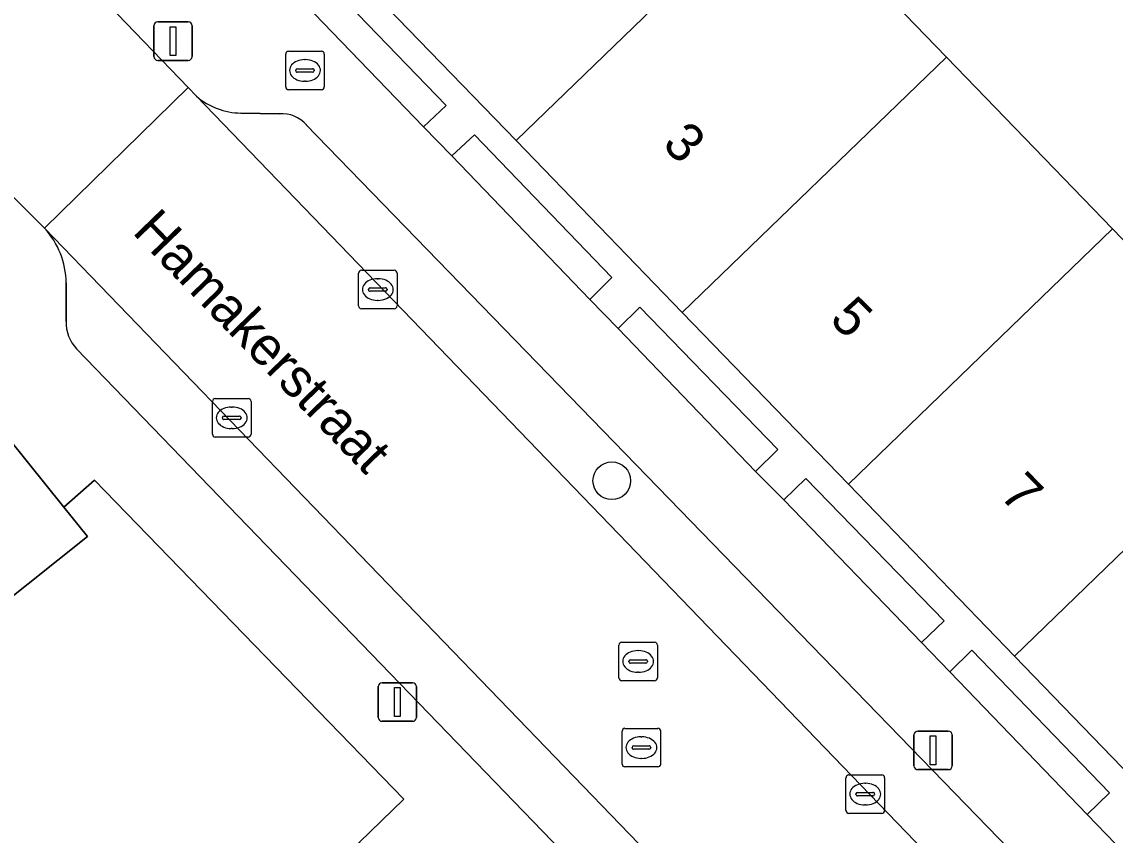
# Model space of a CAD drawing. Extents: x 157445 to 158888, y 383061 to 384688.
# Drawn here: x 158384.09 to 158412.47, y 384081.43 to 384102.52 of the extents above; entities that cross this region are included whole.
import ezdxf

# ---------------------------------------------------------------- set-up
doc = ezdxf.new("R2010")
doc.units = 0
for name, color, linetype in [('IMGEO_Boom', 7, 'Continuous'), ('IMGEO_Brandkraan', 7, 'Continuous'), ('IMGEO_Erf', 7, 'Continuous'), ('IMGEO_Groenvoorziening', 7, 'Continuous'), ('IMGEO_Haag', 7, 'Continuous'), ('IMGEO_Hek', 7, 'Continuous'), ('IMGEO_Kolk', 7, 'Continuous'), ('IMGEO_Lichtmast', 7, 'Continuous'), ('IMGEO_Muur', 7, 'Continuous'), ('IMGEO_Openbare_ruimte_label', 7, 'Continuous'), ('IMGEO_Pand', 7, 'Continuous'), ('IMGEO_Pand_nummerreeks', 7, 'Continuous'), ('IMGEO_Parkeervlak_open', 7, 'Continuous'), ('IMGEO_Rijbaan_lokaal_open', 7, 'Continuous'), ('IMGEO_Rioolput', 7, 'Continuous'), ('IMGEO_Voetpad_open', 7, 'Continuous')]:
    doc.layers.add(name, color=color, linetype=linetype)

msp = doc.modelspace()

# ---------------------------------------------------------------- linework, layer by layer
at = {"layer": 'IMGEO_Boom'}
msp.add_circle((158399.406, 384090.623), 0.489, dxfattribs=at)
at = {"layer": 'IMGEO_Brandkraan'}
for p, q in [((158391.016, 384101.764), (158391.868, 384101.764)), ((158390.941, 384100.838), (158390.941, 384101.69)), ((158391.429, 384101.544), (158391.454, 384101.544)), ((158391.942, 384101.69), (158391.942, 384100.838)), ((158391.2, 384101.258), (158391.2, 384101.27)), ((158391.638, 384101.221), (158391.24, 384101.221)), ((158391.243, 384101.307), (158391.641, 384101.307)), ((158391.684, 384101.27), (158391.684, 384101.258)), ((158391.452, 384100.984), (158391.427, 384100.984)), ((158391.868, 384100.764), (158391.016, 384100.764))]:
    msp.add_line(p, q, dxfattribs=at)
for points in [[(158391.016, 384101.764), (158391.868, 384101.764)], [(158390.941, 384100.838), (158390.941, 384101.69)], [(158391.942, 384101.69), (158391.942, 384100.838)], [(158391.868, 384100.764), (158391.016, 384100.764)]]:
    msp.add_lwpolyline(points, dxfattribs=at)
for centre, radius, start, end in [((158391.018, 384101.688), 0.0765, 91.552, 178.448), ((158391.018, 384101.688), 0.0765, 91.552, 178.448), ((158391.866, 384101.688), 0.0765, 1.552, 88.448), ((158391.866, 384101.688), 0.0765, 1.552, 88.448), ((158391.24, 384101.267), 0.0403, 85.8775, 175.7526), ((158391.237, 384101.257), 0.0366, 178.938, 274.7102), ((158391.641, 384101.264), 0.043, 264.8664, 352.4533), ((158391.645, 384101.269), 0.0386, 1.7309, 96.639), ((158391.018, 384100.84), 0.0765, 181.552, 268.448), ((158391.018, 384100.84), 0.0765, 181.552, 268.448), ((158391.866, 384100.84), 0.0765, 271.552, 358.448), ((158391.866, 384100.84), 0.0765, 271.552, 358.448)]:
    msp.add_arc(centre, radius, start, end, dxfattribs=at)
for centre, major_axis, ratio, start_param, end_param in [((158391.428, 384101.264), (-0.387, 0.002), 0.722429, 4.712389, 7.853982), ((158391.453, 384101.264), (-0.39, 0.002), 0.717154, 1.570796, 4.712389)]:
    msp.add_ellipse(centre, major_axis=major_axis, ratio=ratio, start_param=start_param, end_param=end_param, dxfattribs=at)
at = {"layer": 'IMGEO_Erf'}
for points in [[(158416.762, 384105.542), (158412.311, 384110.137), (158410.873, 384108.747), (158408.791, 384110.901), (158406.707, 384113.056), (158408.145, 384114.446), (158405.318, 384117.344), (158404.516, 384118.162), (158397.471, 384112.585), (158403.778, 384106.066), (158408.09, 384101.609), (158412.4, 384097.154), (158416.712, 384092.697)], [(158382.066, 384073.592), (158384.223, 384075.677), (158385.613, 384074.239), (158387.92, 384076.473), (158386.528, 384077.909), (158388.718, 384080.03), (158390.109, 384078.594), (158392.364, 384080.769), (158392.851, 384081.242), (158394.01, 384082.366), (158385.98, 384090.636), (158385.183, 384089.94), (158385.796, 384089.178), (158380.44, 384084.917)]]:
    msp.add_lwpolyline(points, dxfattribs=at)
at = {"layer": 'IMGEO_Groenvoorziening'}
for points in [[(158394.521, 384099.8), (158395.104, 384100.357), (158390.009, 384105.631), (158393.707, 384108.553), (158393.15, 384109.141), (158388.839, 384105.688)], [(158399.409, 384095.893), (158395.838, 384099.59), (158395.256, 384099.046), (158398.836, 384095.323)], [(158403.713, 384091.434), (158400.137, 384095.126), (158399.567, 384094.574), (158403.137, 384090.861)], [(158408.029, 384086.988), (158404.44, 384090.681), (158403.871, 384090.125), (158407.445, 384086.424)], [(158412.327, 384082.525), (158408.75, 384086.228), (158408.182, 384085.665), (158411.749, 384081.962)]]:
    msp.add_lwpolyline(points, close=True, dxfattribs=at)
at = {"layer": 'IMGEO_Haag'}
for points in [[(158394.521, 384099.8), (158395.104, 384100.357), (158390.009, 384105.631), (158393.707, 384108.553), (158393.15, 384109.141), (158388.839, 384105.688)], [(158399.409, 384095.893), (158395.838, 384099.59), (158395.256, 384099.046), (158398.836, 384095.323)], [(158403.713, 384091.434), (158400.137, 384095.126), (158399.567, 384094.574), (158403.137, 384090.861)], [(158408.029, 384086.988), (158404.44, 384090.681), (158403.871, 384090.125), (158407.445, 384086.424)], [(158412.327, 384082.525), (158408.75, 384086.228), (158408.182, 384085.665), (158411.749, 384081.962)]]:
    msp.add_lwpolyline(points, close=True, dxfattribs=at)
at = {"layer": 'IMGEO_Hek'}
msp.add_lwpolyline([(158385.183, 384089.94), (158385.98, 384090.636)], dxfattribs=at)
at = {"layer": 'IMGEO_Kolk'}
for p, q in [((158392.906, 384096.081), (158393.758, 384096.081)), ((158392.831, 384095.155), (158392.831, 384096.007)), ((158393.319, 384095.861), (158393.344, 384095.861)), ((158393.832, 384096.007), (158393.832, 384095.155)), ((158393.09, 384095.575), (158393.09, 384095.587)), ((158393.528, 384095.538), (158393.13, 384095.538)), ((158393.133, 384095.624), (158393.531, 384095.624)), ((158393.574, 384095.587), (158393.574, 384095.575)), ((158393.342, 384095.301), (158393.317, 384095.301)), ((158393.758, 384095.081), (158392.906, 384095.081)), ((158389.039, 384091.829), (158389.039, 384092.681)), ((158389.114, 384092.755), (158389.966, 384092.755)), ((158390.04, 384092.681), (158390.04, 384091.829)), ((158389.527, 384092.535), (158389.552, 384092.535)), ((158389.298, 384092.249), (158389.298, 384092.261)), ((158389.736, 384092.212), (158389.338, 384092.212)), ((158389.341, 384092.298), (158389.739, 384092.298)), ((158389.782, 384092.261), (158389.782, 384092.249)), ((158389.55, 384091.975), (158389.525, 384091.975)), ((158389.966, 384091.755), (158389.114, 384091.755)), ((158405.56, 384082.995), (158406.412, 384082.995)), ((158405.485, 384082.069), (158405.485, 384082.921)), ((158405.973, 384082.775), (158405.998, 384082.775)), ((158406.486, 384082.921), (158406.486, 384082.069)), ((158405.744, 384082.489), (158405.744, 384082.501)), ((158406.182, 384082.452), (158405.784, 384082.452)), ((158405.787, 384082.538), (158406.185, 384082.538)), ((158406.228, 384082.501), (158406.228, 384082.489)), ((158405.996, 384082.215), (158405.971, 384082.215)), ((158406.412, 384081.995), (158405.56, 384081.995))]:
    msp.add_line(p, q, dxfattribs=at)
for points in [[(158392.906, 384096.081), (158393.758, 384096.081)], [(158392.831, 384095.155), (158392.831, 384096.007)], [(158393.832, 384096.007), (158393.832, 384095.155)], [(158393.758, 384095.081), (158392.906, 384095.081)], [(158389.039, 384091.829), (158389.039, 384092.681)], [(158389.114, 384092.755), (158389.966, 384092.755)], [(158390.04, 384092.681), (158390.04, 384091.829)], [(158389.966, 384091.755), (158389.114, 384091.755)], [(158405.56, 384082.995), (158406.412, 384082.995)], [(158405.485, 384082.069), (158405.485, 384082.921)], [(158406.486, 384082.921), (158406.486, 384082.069)], [(158406.412, 384081.995), (158405.56, 384081.995)]]:
    msp.add_lwpolyline(points, dxfattribs=at)
for centre, radius, start, end in [((158392.908, 384096.005), 0.0765, 91.552, 178.448), ((158392.908, 384096.005), 0.0765, 91.552, 178.448), ((158393.756, 384096.005), 0.0765, 1.552, 88.448), ((158393.756, 384096.005), 0.0765, 1.552, 88.448), ((158393.13, 384095.584), 0.0403, 85.8775, 175.7526), ((158393.127, 384095.574), 0.0366, 178.938, 274.7102), ((158393.531, 384095.581), 0.043, 264.8664, 352.4533), ((158393.535, 384095.586), 0.0386, 1.7309, 96.639), ((158392.908, 384095.157), 0.0765, 181.552, 268.448), ((158392.908, 384095.157), 0.0765, 181.552, 268.448), ((158393.756, 384095.157), 0.0765, 271.552, 358.448), ((158393.756, 384095.157), 0.0765, 271.552, 358.448), ((158389.116, 384092.679), 0.0765, 91.552, 178.448), ((158389.116, 384092.679), 0.0765, 91.552, 178.448), ((158389.964, 384092.679), 0.0765, 1.552, 88.448), ((158389.964, 384092.679), 0.0765, 1.552, 88.448), ((158389.338, 384092.258), 0.0403, 85.8775, 175.7526), ((158389.335, 384092.248), 0.0366, 178.938, 274.7102), ((158389.739, 384092.255), 0.043, 264.8664, 352.4533), ((158389.743, 384092.26), 0.0386, 1.7309, 96.639), ((158389.116, 384091.831), 0.0765, 181.552, 268.448), ((158389.116, 384091.831), 0.0765, 181.552, 268.448), ((158389.964, 384091.831), 0.0765, 271.552, 358.448), ((158389.964, 384091.831), 0.0765, 271.552, 358.448), ((158405.562, 384082.919), 0.0765, 91.552, 178.448), ((158405.562, 384082.919), 0.0765, 91.552, 178.448), ((158406.41, 384082.919), 0.0765, 1.552, 88.448), ((158406.41, 384082.919), 0.0765, 1.552, 88.448), ((158405.784, 384082.498), 0.0403, 85.8775, 175.7526), ((158405.781, 384082.488), 0.0366, 178.938, 274.7102), ((158406.185, 384082.495), 0.043, 264.8664, 352.4533), ((158406.189, 384082.5), 0.0386, 1.7309, 96.639), ((158405.562, 384082.071), 0.0765, 181.552, 268.448), ((158405.562, 384082.071), 0.0765, 181.552, 268.448), ((158406.41, 384082.071), 0.0765, 271.552, 358.448), ((158406.41, 384082.071), 0.0765, 271.552, 358.448)]:
    msp.add_arc(centre, radius, start, end, dxfattribs=at)
for centre, major_axis, ratio, start_param, end_param in [((158393.318, 384095.581), (-0.387, 0.002), 0.722429, 4.712389, 7.853982), ((158393.343, 384095.581), (-0.39, 0.002), 0.717154, 1.570796, 4.712389), ((158389.526, 384092.255), (-0.387, 0.002), 0.722429, 4.712389, 7.853982), ((158389.551, 384092.255), (-0.39, 0.002), 0.717154, 1.570796, 4.712389), ((158405.972, 384082.495), (-0.387, 0.002), 0.722429, 4.712389, 7.853982), ((158405.997, 384082.495), (-0.39, 0.002), 0.717154, 1.570796, 4.712389)]:
    msp.add_ellipse(centre, major_axis=major_axis, ratio=ratio, start_param=start_param, end_param=end_param, dxfattribs=at)
at = {"layer": 'IMGEO_Lichtmast'}
for p, q in [((158387.52, 384101.624), (158387.52, 384102.424)), ((158387.52, 384102.424), (158387.52, 384101.624)), ((158387.62, 384102.524), (158388.41, 384102.524)), ((158388.41, 384102.524), (158387.62, 384102.524)), ((158388.51, 384102.424), (158388.51, 384101.624)), ((158388.51, 384101.624), (158388.51, 384102.424)), ((158388.41, 384101.524), (158387.62, 384101.524)), ((158387.62, 384101.524), (158388.41, 384101.524)), ((158393.344, 384084.483), (158393.344, 384085.283)), ((158393.344, 384085.283), (158393.344, 384084.483)), ((158393.444, 384085.383), (158394.234, 384085.383)), ((158394.234, 384085.383), (158393.444, 384085.383)), ((158394.334, 384085.283), (158394.334, 384084.483)), ((158394.334, 384084.483), (158394.334, 384085.283)), ((158394.234, 384084.383), (158393.444, 384084.383)), ((158393.444, 384084.383), (158394.234, 384084.383)), ((158407.35, 384084.129), (158408.14, 384084.129)), ((158408.14, 384084.129), (158407.35, 384084.129)), ((158407.25, 384083.229), (158407.25, 384084.029)), ((158407.25, 384084.029), (158407.25, 384083.229)), ((158408.24, 384084.029), (158408.24, 384083.229)), ((158408.24, 384083.229), (158408.24, 384084.029)), ((158408.14, 384083.129), (158407.35, 384083.129)), ((158407.35, 384083.129), (158408.14, 384083.129))]:
    msp.add_line(p, q, dxfattribs=at)
for points in [[(158387.94, 384102.399), (158388.09, 384102.399), (158388.09, 384101.649), (158387.94, 384101.649), (158387.94, 384102.399)], [(158393.764, 384085.258), (158393.914, 384085.258), (158393.914, 384084.508), (158393.764, 384084.508), (158393.764, 384085.258)], [(158407.67, 384084.004), (158407.82, 384084.004), (158407.82, 384083.254), (158407.67, 384083.254), (158407.67, 384084.004)]]:
    msp.add_lwpolyline(points, dxfattribs=at)
for centre, start, end in [((158387.62, 384102.424), 90, 180), ((158387.62, 384102.424), 90, 180), ((158388.41, 384102.424), 0, 90), ((158388.41, 384102.424), 360, 90), ((158387.62, 384101.624), 180, 270), ((158387.62, 384101.624), 180, 270), ((158388.41, 384101.624), 270, 0), ((158388.41, 384101.624), 270, 0), ((158393.444, 384085.283), 90, 180), ((158393.444, 384085.283), 90, 180), ((158394.234, 384085.283), 0, 90), ((158394.234, 384085.283), 360, 90), ((158393.444, 384084.483), 180, 270), ((158393.444, 384084.483), 180, 270), ((158394.234, 384084.483), 270, 0), ((158394.234, 384084.483), 270, 0), ((158407.35, 384084.029), 90, 180), ((158407.35, 384084.029), 90, 180), ((158408.14, 384084.029), 0, 90), ((158408.14, 384084.029), 360, 90), ((158407.35, 384083.229), 180, 270), ((158407.35, 384083.229), 180, 270), ((158408.14, 384083.229), 270, 0), ((158408.14, 384083.229), 270, 0)]:
    msp.add_arc(centre, 0.1, start, end, dxfattribs=at)
at = {"layer": 'IMGEO_Muur'}
msp.add_lwpolyline([(158385.98, 384090.636), (158394.01, 384082.366), (158392.851, 384081.242)], dxfattribs=at)
at = {"layer": 'IMGEO_Pand'}
for points in [[(158396.924, 384099.445), (158403.778, 384106.066), (158397.471, 384112.585), (158393.15, 384109.141), (158393.707, 384108.553), (158395.342, 384106.86), (158392.452, 384104.067)], [(158401.236, 384094.988), (158408.09, 384101.609), (158403.778, 384106.066), (158396.924, 384099.445)], [(158401.236, 384094.988), (158405.547, 384090.533), (158412.4, 384097.154), (158408.09, 384101.609)], [(158380.44, 384084.917), (158385.796, 384089.178), (158385.183, 384089.94), (158379, 384097.61), (158378.506, 384097.211), (158378.764, 384096.883), (158377.601, 384095.952), (158376.964, 384096.749), (158373.962, 384094.35), (158373.285, 384093.809), (158373.916, 384093.011)], [(158405.547, 384090.533), (158409.858, 384086.077), (158416.712, 384092.697), (158412.4, 384097.154)], [(158414.169, 384081.621), (158421.022, 384088.242), (158416.712, 384092.697), (158409.858, 384086.077)]]:
    msp.add_lwpolyline(points, close=True, dxfattribs=at)
at = {"layer": 'IMGEO_Parkeervlak_open'}
for points in [[(158388.626, 384100.595), (158422.19, 384065.818)], [(158390.78, 384100.139), (158389.78, 384100.16)], [(158421.597, 384067.166), (158421.636, 384068.222), (158421.426, 384069.013), (158391.476, 384099.856)], [(158418.428, 384062.244), (158384.682, 384097.171)], [(158385.241, 384095.755), (158385.243, 384094.755)], [(158385.513, 384094.046), (158415.389, 384063.145)]]:
    msp.add_lwpolyline(points, dxfattribs=at)
for centre, radius, start, end in [((158389.79, 384101.934), 1.774, 229.0083, 269.6839), ((158390.846, 384099.303), 0.839, 41.2585, 94.4873), ((158383.104, 384095.73), 2.138, 0.6832, 42.4024), ((158386.203, 384094.715), 0.961, 177.6068, 224.0887)]:
    msp.add_arc(centre, radius, start, end, dxfattribs=at)
at = {"layer": 'IMGEO_Rijbaan_lokaal_open'}
for points in [[(158381.915, 384099.929), (158384.682, 384097.171), (158388.405, 384100.823), (158386.344, 384102.97)], [(158388.626, 384100.595), (158388.405, 384100.823), (158384.682, 384097.171), (158418.428, 384062.244), (158420.133, 384060.457), (158423.919, 384064.582)], [(158422.19, 384065.818), (158388.626, 384100.595)]]:
    msp.add_lwpolyline(points, dxfattribs=at)
at = {"layer": 'IMGEO_Rioolput'}
for p, q in [((158399.665, 384086.436), (158400.517, 384086.436)), ((158399.59, 384085.51), (158399.59, 384086.362)), ((158400.078, 384086.216), (158400.103, 384086.216)), ((158400.591, 384086.362), (158400.591, 384085.51)), ((158399.849, 384085.93), (158399.849, 384085.942)), ((158400.287, 384085.893), (158399.889, 384085.893)), ((158399.892, 384085.979), (158400.29, 384085.979)), ((158400.333, 384085.942), (158400.333, 384085.93)), ((158400.101, 384085.656), (158400.076, 384085.656)), ((158400.517, 384085.436), (158399.665, 384085.436)), ((158399.673, 384083.275), (158399.673, 384084.127)), ((158399.748, 384084.201), (158400.6, 384084.201)), ((158400.674, 384084.127), (158400.674, 384083.275)), ((158400.161, 384083.981), (158400.186, 384083.981)), ((158399.932, 384083.695), (158399.932, 384083.707)), ((158400.37, 384083.658), (158399.972, 384083.658)), ((158399.975, 384083.744), (158400.373, 384083.744)), ((158400.416, 384083.707), (158400.416, 384083.695)), ((158400.184, 384083.421), (158400.159, 384083.421)), ((158400.6, 384083.201), (158399.748, 384083.201))]:
    msp.add_line(p, q, dxfattribs=at)
for points in [[(158399.665, 384086.436), (158400.517, 384086.436)], [(158399.59, 384085.51), (158399.59, 384086.362)], [(158400.591, 384086.362), (158400.591, 384085.51)], [(158400.517, 384085.436), (158399.665, 384085.436)], [(158399.673, 384083.275), (158399.673, 384084.127)], [(158399.748, 384084.201), (158400.6, 384084.201)], [(158400.674, 384084.127), (158400.674, 384083.275)], [(158400.6, 384083.201), (158399.748, 384083.201)]]:
    msp.add_lwpolyline(points, dxfattribs=at)
for centre, radius, start, end in [((158399.667, 384086.36), 0.0765, 91.552, 178.448), ((158399.667, 384086.36), 0.0765, 91.552, 178.448), ((158400.515, 384086.36), 0.0765, 1.552, 88.448), ((158400.515, 384086.36), 0.0765, 1.552, 88.448), ((158399.889, 384085.939), 0.0403, 85.8775, 175.7526), ((158399.886, 384085.929), 0.0366, 178.938, 274.7102), ((158400.29, 384085.936), 0.043, 264.8664, 352.4533), ((158400.294, 384085.941), 0.0386, 1.7309, 96.639), ((158399.667, 384085.512), 0.0765, 181.552, 268.448), ((158399.667, 384085.512), 0.0765, 181.552, 268.448), ((158400.515, 384085.512), 0.0765, 271.552, 358.448), ((158400.515, 384085.512), 0.0765, 271.552, 358.448), ((158399.75, 384084.125), 0.0765, 91.552, 178.448), ((158399.75, 384084.125), 0.0765, 91.552, 178.448), ((158400.598, 384084.125), 0.0765, 1.552, 88.448), ((158400.598, 384084.125), 0.0765, 1.552, 88.448), ((158399.972, 384083.704), 0.0403, 85.8775, 175.7526), ((158399.969, 384083.694), 0.0366, 178.938, 274.7102), ((158400.373, 384083.701), 0.043, 264.8664, 352.4533), ((158400.377, 384083.706), 0.0386, 1.7309, 96.639), ((158399.75, 384083.277), 0.0765, 181.552, 268.448), ((158399.75, 384083.277), 0.0765, 181.552, 268.448), ((158400.598, 384083.277), 0.0765, 271.552, 358.448), ((158400.598, 384083.277), 0.0765, 271.552, 358.448)]:
    msp.add_arc(centre, radius, start, end, dxfattribs=at)
for centre, major_axis, ratio, start_param, end_param in [((158400.077, 384085.936), (-0.387, 0.002), 0.722429, 4.712389, 7.853982), ((158400.102, 384085.936), (-0.39, 0.002), 0.717154, 1.570796, 4.712389), ((158400.16, 384083.701), (-0.387, 0.002), 0.722429, 4.712389, 7.853982), ((158400.185, 384083.701), (-0.39, 0.002), 0.717154, 1.570796, 4.712389)]:
    msp.add_ellipse(centre, major_axis=major_axis, ratio=ratio, start_param=start_param, end_param=end_param, dxfattribs=at)
at = {"layer": 'IMGEO_Voetpad_open'}
for points in [[(158388.839, 384105.688), (158386.344, 384102.97), (158388.405, 384100.823), (158388.626, 384100.595)], [(158423.919, 384064.582), (158426.17, 384067.036), (158425.402, 384067.831), (158424.677, 384068.588), (158421.095, 384072.297), (158420.355, 384073.056), (158416.786, 384076.744), (158416.047, 384077.513), (158412.482, 384081.203), (158411.749, 384081.962), (158408.182, 384085.665), (158407.445, 384086.424), (158403.871, 384090.125), (158403.137, 384090.861), (158399.567, 384094.574), (158398.836, 384095.323), (158395.256, 384099.046), (158394.521, 384099.8), (158388.839, 384105.688)], [(158390.009, 384105.631), (158395.104, 384100.357), (158394.521, 384099.8), (158395.256, 384099.046), (158395.838, 384099.59), (158399.409, 384095.893), (158398.836, 384095.323), (158399.567, 384094.574), (158400.137, 384095.126), (158403.713, 384091.434), (158403.137, 384090.861), (158403.871, 384090.125), (158404.44, 384090.681), (158408.029, 384086.988), (158407.445, 384086.424), (158408.182, 384085.665), (158408.75, 384086.228), (158412.327, 384082.525), (158411.749, 384081.962), (158412.482, 384081.203)], [(158414.169, 384081.621), (158409.858, 384086.077), (158405.547, 384090.533), (158401.236, 384094.988), (158396.924, 384099.445), (158392.452, 384104.067)], [(158389.78, 384100.16), (158390.78, 384100.139)], [(158384.682, 384097.171), (158381.915, 384099.929), (158379, 384097.61), (158385.183, 384089.94), (158385.98, 384090.636), (158394.01, 384082.366), (158392.851, 384081.242), (158394.187, 384079.869), (158394.671, 384080.361), (158395.245, 384080.922), (158398.387, 384077.65), (158399.124, 384076.892), (158402.688, 384073.198), (158403.419, 384072.433), (158406.983, 384068.74), (158407.734, 384067.982), (158411.312, 384064.264), (158412.034, 384063.515), (158415.615, 384059.8)], [(158391.476, 384099.856), (158421.426, 384069.013), (158421.636, 384068.222), (158421.597, 384067.166)], [(158385.243, 384094.755), (158385.241, 384095.755)], [(158415.389, 384063.145), (158385.513, 384094.046)]]:
    msp.add_lwpolyline(points, dxfattribs=at)
for centre, radius, start, end in [((158389.79, 384101.934), 1.774, 229.0083, 269.6839), ((158390.846, 384099.303), 0.839, 41.2585, 94.4873), ((158383.104, 384095.73), 2.138, 0.6832, 42.4024), ((158386.203, 384094.715), 0.961, 177.6068, 224.0887)]:
    msp.add_arc(centre, radius, start, end, dxfattribs=at)

# ---------------------------------------------------------------- texts
at = {"layer": 'IMGEO_Openbare_ruimte_label'}
msp.add_text('Hamakerstraat', height=1, rotation=314.0276, dxfattribs=at).set_placement((158386.935, 384097.059))
at = {"layer": 'IMGEO_Pand_nummerreeks'}
for s, rotation, p in [('3', 314.7841, (158400.685, 384099.318)), ('5', 315.607, (158405.027, 384094.775)), ('7', 314.5817, (158409.441, 384090.224))]:
    msp.add_text(s, height=1, rotation=rotation, dxfattribs=at).set_placement(p)

doc.saveas('drawing.dxf')
